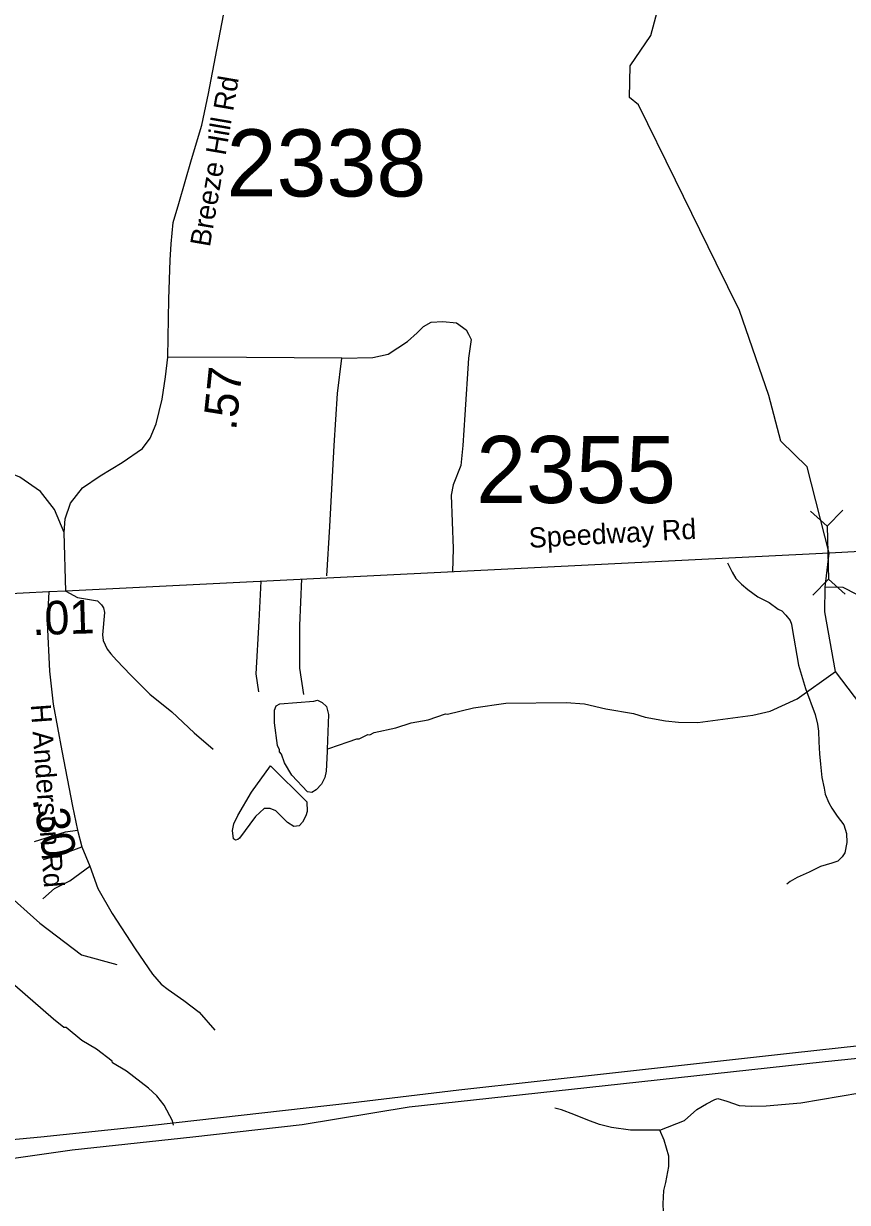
# Model space of a CAD drawing. Extents: x 1248089 to 1457196, y 820910 to 988753.
# Drawn here: x 1380303 to 1383371, y 875215 to 879607 of the extents above; entities that cross this region are included whole.
import ezdxf

# ---------------------------------------------------------------- set-up
doc = ezdxf.new("R2010")
doc.units = 0
for name, color, linetype in [('Exist Hydrographic Creek Single Shore', 7, 'Continuous'), ('Exist Hydrographic Misc Water Feature', 7, 'Continuous'), ('Exist Road Non-System Type 51', 7, 'Continuous'), ('Exist Road Primary US Divided Attributed', 7, 'Continuous'), ('Exist Road Secondary Structure Culvert CELL', 7, 'Continuous'), ('Exist Road Secondary Type 41 Attributed', 7, 'Continuous'), ('Exist Road Secondary Type 51 Attributed', 7, 'Continuous'), ('Exist Road Secondary Type 51 Label', 7, 'Continuous'), ('Prop GRAU CAT1 Cell', 7, 'Continuous'), ('Prop Lane Lines', 7, 'Continuous')]:
    doc.layers.add(name, color=color, linetype=linetype)

msp = doc.modelspace()

# ---------------------------------------------------------------- linework, layer by layer
at = {"layer": 'Exist Hydrographic Creek Single Shore'}
for points in [[(1382730.5, 879023.3), (1382592.7, 879303.9), (1382559.7, 879330.9), (1382561.7, 879449), (1382639.7, 879562.4), (1382666.7, 879663.6)], [(1383288.7, 877507.4), (1383303.1, 877633.5), (1383221.4, 877955.6), (1383123, 878050.8)], [(1386690.9, 875108.1), (1386585.9, 875261.2), (1386393.8, 875265), (1386328.8, 875341.9), (1386332.8, 875515.8), (1386283.8, 875552.9), (1386148.8, 875496.5), (1386016.9, 875548.4), (1385910.8, 875708.1), (1385743.6, 875982.3), (1385682.7, 876011.7), (1385627.8, 876037.1), (1385470.8, 876160.2), (1385421.8, 876226.8), (1385350.8, 876405.5), (1385227.8, 876506.5), (1384428.7, 876982.1), (1384270.9, 877126.2), (1384232.8, 877163.4), (1383660.8, 877348.9), (1383355.8, 877506), (1383288.7, 877507.4)]]:
    msp.add_lwpolyline(points, dxfattribs=at)
at = {"layer": 'Exist Hydrographic Misc Water Feature'}
for points in [[(1382882.1, 878714.5), (1382730.5, 879023.3)], [(1383123, 878050.8), (1383078.8, 878220.6), (1382968.8, 878538.1), (1382882.1, 878714.5)], [(1384148.8, 871134.5), (1383945.8, 871397.8), (1383841.8, 871606.8), (1383768.8, 872094.1), (1383768.8, 872501.2), (1383712.8, 872620.5), (1383724.8, 872810.7), (1383693.8, 872913.1), (1383619.8, 872980.1), (1383462.8, 873049), (1383255.7, 873529.2), (1383275.8, 873669.9), (1383693.8, 874511.9), (1383755.7, 875088.4), (1383828.7, 875402), (1383832.7, 875595.6), (1383789.8, 875928.1), (1383684.8, 876087.8), (1383670.7, 876239), (1383725.8, 876471), (1383664.8, 876748.1), (1383326.4, 877192.6), (1383286.8, 877415.5), (1383288.7, 877507.4)], [(1381433.7, 876903.7), (1381439.8, 876905.8), (1381512.3, 876931.6), (1381544.5, 876942.8), (1381552.5, 876942.6), (1381584.9, 876957.9), (1381592.9, 876957.7), (1381609.1, 876965.4), (1381689.4, 876983.6), (1381745.8, 877002.3), (1381810.1, 877013), (1381874.6, 877035.5), (1381881.5, 877033.9), (1381979.1, 877057.2), (1382099.4, 877074.5), (1382323.5, 877077.6), (1382391.4, 877072), (1382471, 877054.3), (1382574.7, 877036), (1382618.3, 877023.1), (1382694.1, 877009.4), (1382742, 877004.3), (1382813.9, 877002.8), (1383018.6, 877030.3), (1383083.3, 877044.8), (1383183.9, 877090.6), (1383326.4, 877192.6)], [(1381433.7, 876903.7), (1381433.4, 876895.3), (1381429.8, 876821.4), (1381425.3, 876797.6), (1381412.8, 876773.9), (1381392.3, 876752.3), (1381376.1, 876742.7), (1381360.2, 876745), (1381301.5, 876806.3), (1381274.5, 876852.8), (1381263.2, 876885), (1381255.4, 876893.2), (1381255.6, 876901.2), (1381248, 876917.4), (1381237.8, 877001.6), (1381236.8, 877049.6), (1381243.1, 877065.4), (1381257.3, 877073), (1381383.5, 877082.3), (1381397.7, 877086), (1381415.4, 877077.6), (1381431.2, 877063.2), (1381438.5, 877033.1), (1381433.7, 876903.7)], [(1381222.7, 876842.2), (1381357.4, 876707.1), (1381358.6, 876671), (1381354.3, 876655.1), (1381341.8, 876631.5), (1381329.5, 876617.7), (1381309.4, 876616.2), (1381285.7, 876630.7), (1381242.6, 876673.6), (1381220.8, 876682.1), (1381198.9, 876682.6), (1381166.1, 876653.3), (1381106.5, 876572.7), (1381100.3, 876566.9), (1381092.2, 876565), (1381084.3, 876569.2), (1381081.1, 876601.2), (1381085.6, 876625.1), (1381100.2, 876656.8), (1381152.2, 876743.6), (1381222.7, 876842.2)], [(1380861.1, 875502.8), (1380857.5, 875518.9), (1380826.8, 875577.5), (1380799.5, 875612), (1380768.1, 875640.8), (1380685.5, 875704.5), (1380634.2, 875735.7), (1380632, 875741.3), (1380573.8, 875785.6), (1380520, 875818.1), (1380461.1, 875867.4), (1380453.1, 875867.5), (1380413.7, 875898.4), (1380270.5, 876023.5)]]:
    msp.add_lwpolyline(points, dxfattribs=at)
at = {"layer": 'Exist Road Non-System Type 51'}
for points in [[(1381488.3, 878360.5), (1381603.3, 878362.9), (1381660.8, 878374.9), (1381732.7, 878422.9), (1381768.7, 878454), (1381792.6, 878478), (1381821.4, 878494.8), (1381864.5, 878497.2), (1381914.8, 878492.4), (1381950.8, 878466), (1381960.4, 878449.2), (1381970, 878430.1), (1381960.4, 878360.5), (1381946, 878149.5), (1381938.8, 878034.3), (1381931.6, 877960), (1381902.9, 877888), (1381895.7, 877849.7), (1381902.9, 877650.6), (1381900.4, 877564.5)], [(1381488.3, 878360.5), (1381133.6, 878362.9), (1380839.5, 878364.5)], [(1381432.2, 877548.8), (1381442.8, 877733.1), (1381459.6, 878035.2), (1381471.5, 878228.6), (1381488.3, 878360.5)], [(1380454.4, 877710.4), (1380417.8, 877797), (1380365.1, 877864.1), (1380288.4, 877916.9), (1380218.9, 877945.7), (1380161.4, 877948.1), (1380103.8, 877938.5), (1380000.8, 877921.7), (1379955.2, 877924.1), (1379933.7, 877943.3), (1379926.5, 877972.1), (1379924.1, 878029.6), (1379945.7, 878161.5)], [(1382924.3, 877597.9), (1382941.6, 877563.6), (1382955.1, 877539.3), (1382976.7, 877518.8), (1383000.3, 877498.3), (1383037.8, 877471.6), (1383079.4, 877450.5), (1383112.9, 877425.8), (1383126.6, 877419.6), (1383142.3, 877403.2), (1383157.9, 877382.9), (1383163.6, 877368.8), (1383165.3, 877352.7), (1383188.6, 877216.2), (1383214.9, 877129.6), (1383250.7, 877032.8), (1383260, 876996.6), (1383263.5, 876970.5), (1383264.7, 876930.5), (1383267.8, 876886.4), (1383271, 876848.3), (1383276, 876798.2), (1383285, 876758), (1383288.6, 876735.9), (1383301.9, 876703.6), (1383313.5, 876683.4), (1383333, 876654.7), (1383358.3, 876622.2), (1383367.7, 876590), (1383369, 876556), (1383362.2, 876518.1), (1383351.9, 876502.3), (1383335.6, 876486.6), (1383313.2, 876479.2), (1383270.9, 876466.1), (1383228.5, 876444.9), (1383184.1, 876425.8), (1383157.7, 876410.3), (1383145.5, 876400.6)], [(1381186.9, 877530.1), (1381179.5, 877381), (1381167.6, 877184.4), (1381177.1, 877117.2)], [(1381337.5, 877538.7), (1381330.5, 877364.2), (1381330.5, 877206), (1381344.9, 877107.6)], [(1380460.3, 877492.3), (1380503.2, 877469.2), (1380578.2, 877455.9), (1380593.2, 877441.4), (1380600.9, 877430.6), (1380604.6, 877412.5), (1380597.2, 877330), (1380598.7, 877307.9), (1380614.1, 877275.6), (1380627.8, 877259.3), (1380649.3, 877234.9), (1380702.2, 877179.8), (1380772.6, 877108.3), (1380855.4, 877042.4), (1380937.8, 876964.7), (1381009, 876903.6)], [(1380343.5, 876559.7), (1380458.5, 876595.7), (1380503.2, 876602.2)], [(1380377, 876492.6), (1380456.1, 876516.6), (1380519.4, 876539.6)], [(1380374.7, 876346.3), (1380417.8, 876384.6), (1380475.3, 876413.4), (1380549.5, 876467.8)], [(1380202.5, 876422.9), (1380233.3, 876372.7), (1380362.7, 876255.1), (1380518.4, 876137.6), (1380650.3, 876101.6)], [(1380841, 876008.4), (1380899.5, 875967.3), (1380957, 875924.2), (1381014.5, 875857)], [(1382673.1, 875484.7), (1382764.4, 875520.1), (1382810, 875561.5), (1382846.6, 875582.1), (1382877, 875598.4), (1382889.2, 875602.8), (1382922.6, 875592.5), (1382968.3, 875576.2), (1383012.4, 875573.3), (1383068.7, 875574.7), (1383198, 875586.6), (1383417.9, 875623.5)], [(1382673.1, 875484.7), (1382563.6, 875484.7), (1382492, 875495), (1382447.9, 875505.3), (1382403.8, 875521.6), (1382352.1, 875542.3), (1382306.4, 875560), (1382282.1, 875565.9)], [(1382701.3, 874815.8), (1382691.4, 875060.9), (1382684.5, 875210), (1382687.6, 875260.2), (1382695.2, 875289.8), (1382705.8, 875348.8), (1382705.8, 875387.2), (1382688.3, 875447.8), (1382673.1, 875484.7)]]:
    msp.add_lwpolyline(points, dxfattribs=at)
at = {"layer": 'Exist Road Primary US Divided Attributed'}
for points in [[(1388777.9, 876614.8), (1388447.6, 876524), (1388082.3, 876424.2), (1387562, 876306.3), (1386971.4, 876202.8), (1386020.2, 876084.1), (1385627.8, 876037.1), (1385267.1, 876003.3), (1384805, 875961.4), (1384097, 875873.6), (1383166.5, 875771.1), (1382507.3, 875697.6), (1381923.9, 875634), (1381520.7, 875585.2), (1380782.3, 875501.4), (1380366.4, 875458), (1380047.4, 875428)], [(1378987.5, 875230.9), (1379399.1, 875276.6), (1379649.3, 875307.4), (1380057.5, 875350), (1380483.8, 875411), (1380932.6, 875459.7), (1381340.8, 875505.4), (1381739.2, 875571.6), (1382526.6, 875656.6), (1383288.1, 875740.3), (1383737.3, 875786.6), (1384383, 875865.8), (1384819.1, 875922.2), (1385286.2, 875942.6), (1385743.6, 875982.3), (1386329.6, 876053.4), (1386983.6, 876136.7), (1387832.2, 876317.1), (1388295.2, 876402), (1388798.3, 876551.5)]]:
    msp.add_lwpolyline(points, dxfattribs=at)
at = {"layer": 'Exist Road Secondary Structure Culvert CELL'}
for p, q in [((1383233.4, 877790.3), (1383295.5, 877734.8)), ((1383354.3, 877793.9), (1383295.5, 877734.8)), ((1383295.5, 877734.8), (1383301.4, 877536.5)), ((1383242.7, 877477.5), (1383301.4, 877536.5)), ((1383363.5, 877481.1), (1383301.4, 877536.5))]:
    msp.add_line(p, q, dxfattribs=at)
at = {"layer": 'Exist Road Secondary Type 41 Attributed'}
msp.add_lwpolyline([(1380460.3, 877492.3), (1380454.4, 877710.4), (1380457.9, 877761.4), (1380477.6, 877820.4), (1380521.5, 877877.2), (1380587.5, 877922.4), (1380669.7, 877971), (1380745.8, 878023.7), (1380773.6, 878061.9), (1380796.7, 878115.2), (1380818.7, 878207.8), (1380831.4, 878291.2), (1380839.5, 878364.5), (1380844.1, 878580), (1380848.7, 878725.1), (1380852.1, 878786.5), (1380860.2, 878865.2), (1380881.1, 878935.9), (1380928.5, 879100.4), (1380966.6, 879228.3), (1380990.9, 879346.4), (1381022.1, 879508.6), (1381081, 879813.3)], dxfattribs=at)
at = {"layer": 'Exist Road Secondary Type 51 Attributed'}
for p, q in [((1380396.5, 877490.3), (1380047.7, 877471.5)), ((1380460.3, 877492.3), (1380396.5, 877490.3))]:
    msp.add_line(p, q, dxfattribs=at)
for points in [[(1385969.3, 878446.3), (1385887.5, 878460.3), (1385800, 878470.3), (1385722.6, 878468.9), (1385669.5, 878466), (1385596.3, 878451.6), (1385566.2, 878440.2), (1385523.1, 878418.6), (1385462.9, 878387), (1385228.4, 878217), (1385033.3, 878076.3), (1384852.5, 877935.6), (1384612.3, 877756.8), (1384534.8, 877723.7), (1384478.8, 877702.2), (1384387, 877689.3), (1384227.8, 877682.1), (1383839.9, 877662.1), (1383303.1, 877633.5), (1380460.3, 877492.3)], [(1380396.5, 877490.3), (1380390, 877375), (1380399.2, 877194.3), (1380413.1, 877071.6), (1380445.5, 876897.8), (1380484.9, 876691.7), (1380503.2, 876602.2), (1380519.4, 876539.6), (1380549.5, 876467.8), (1380579.6, 876384.4), (1380632.8, 876291.7), (1380718.4, 876159.7), (1380783.1, 876065), (1380815.5, 876028), (1380841, 876008.4)]]:
    msp.add_lwpolyline(points, dxfattribs=at)

# ---------------------------------------------------------------- texts
at = {"layer": 'Exist Road Secondary Type 51 Label'}
for s, rotation, p in [('Breeze Hill Rd', 80.2664, (1380996.3, 878772.1)), ('Speedway Rd', 3.1382, (1382186.5, 877653.5)), ('H Anderson Rd', 274.1903, (1380328.9, 877069.3))]:
    msp.add_text(s, height=75, rotation=rotation, dxfattribs=at).set_placement(p)
at = {"layer": 'Prop GRAU CAT1 Cell'}
for s, rotation, p in [('.57', 84.1274, (1381094, 878088.7)), ('.01', 1.7671, (1380335.9, 877328.4)), ('.30', 280.8054, (1380335.1, 876718.3))]:
    msp.add_text(s, height=125, rotation=rotation, dxfattribs=at).set_placement(p)
at = {"layer": 'Prop Lane Lines'}
for s, p in [('2338', (1381059, 878962.5)), ('2355', (1381988.7, 877820.6))]:
    msp.add_text(s, height=250, dxfattribs=at).set_placement(p)

doc.saveas('drawing.dxf')
